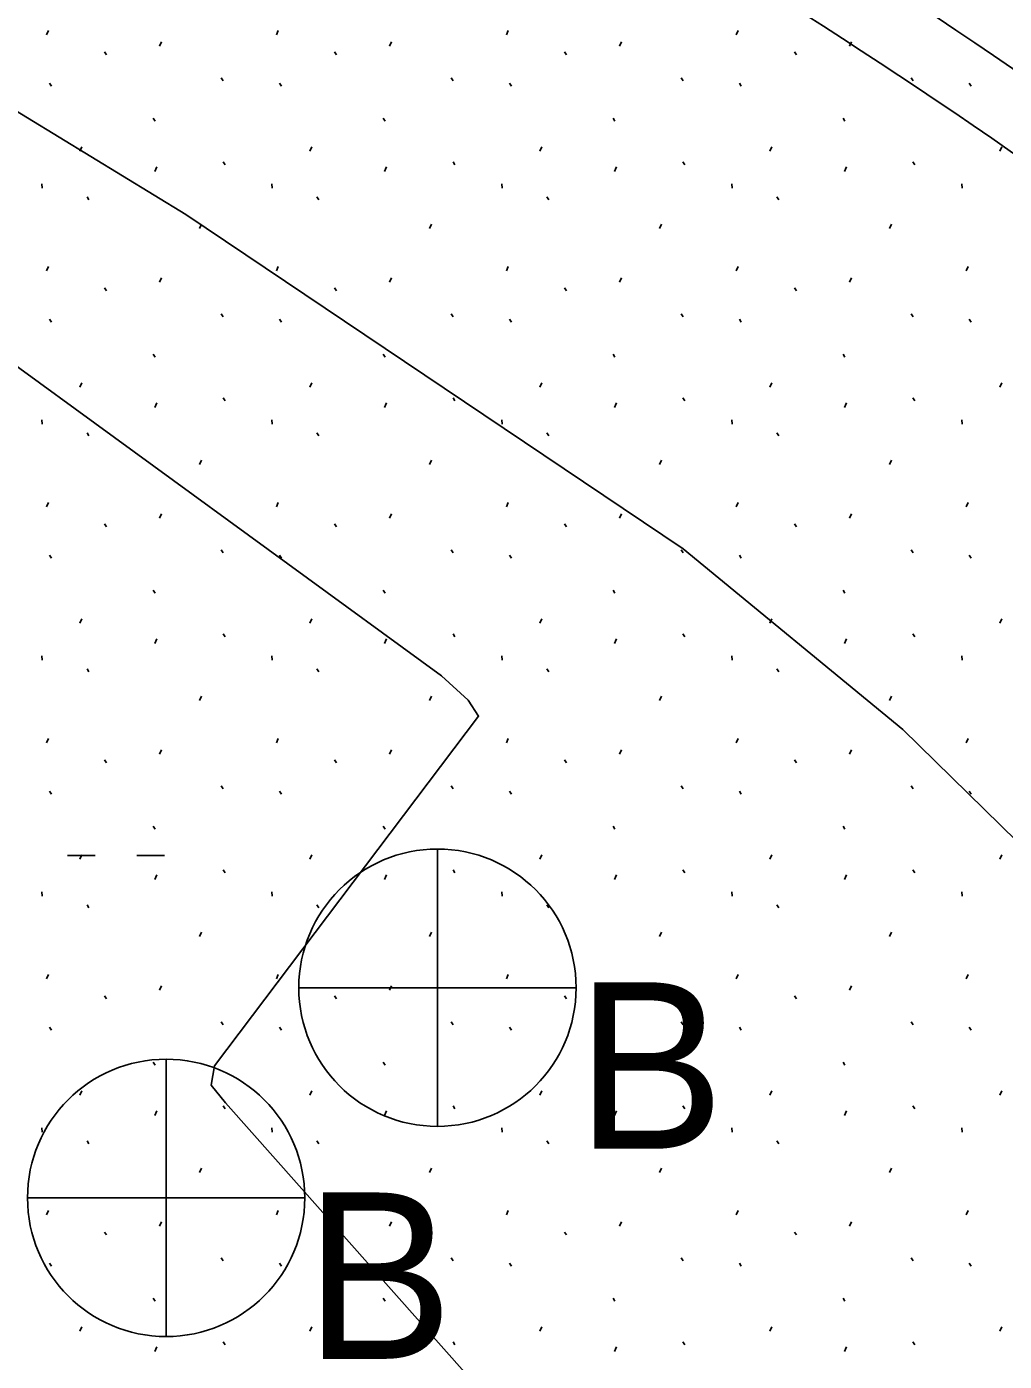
# Model space of a CAD drawing. Extents: x 419101 to 420177, y 4451541 to 4452254.
# Drawn here: x 420110.29 to 420117.34, y 4452016.89 to 4452026.51 of the extents above; entities that cross this region are included whole.
import ezdxf

# ---------------------------------------------------------------- set-up
doc = ezdxf.new("R2010")
doc.units = 0
doc.layers.add('3_HALİHAZIR', color=7, linetype='Continuous')
doc.layers.add('Level 61', color=7, linetype='Continuous')

msp = doc.modelspace()

# ---------------------------------------------------------------- linework, layer by layer
at = {"layer": '3_HALİHAZIR'}
for p, q in [((420113.2483, 4452020.5813), (420113.2483, 4452018.5813)), ((420110.58, 4452020.5343), (420110.78, 4452020.5343)), ((420111.08, 4452020.5343), (420111.28, 4452020.5343)), ((420112.2483, 4452019.5813), (420114.2483, 4452019.5813)), ((420111.2915, 4452019.0658), (420111.2915, 4452017.0657)), ((420110.2915, 4452018.0657), (420112.2915, 4452018.0658))]:
    msp.add_line(p, q, dxfattribs=at)
for points in [[(420139.4061, 4451987.3786), (420137.7878, 4451991.7468), (420136.7088, 4451994.3395), (420135.1826, 4451997.575), (420133.7237, 4452000.3492), (420131.5526, 4452003.9352), (420129.4054, 4452007.2812), (420127.735, 4452009.5526), (420125.6764, 4452012.063), (420123.5387, 4452014.4604), (420120.2518, 4452017.8715), (420116.6038, 4452021.4445), (420115.0193, 4452022.7463), (420111.4341, 4452025.1586), (420108.0055, 4452027.2511), (420106.2145, 4452028.2992), (420103.8467, 4452029.2746), (420098.9589, 4452030.8075), (420090.7589, 4452033.0795), (420078.4881, 4452036.1095)], [(420105.8338, 4452026.9081), (420108.8431, 4452025.0612), (420113.2785, 4452021.8295), (420113.4691, 4452021.6558), (420113.5443, 4452021.5392), (420111.6404, 4452019.0187), (420111.6156, 4452018.8782), (420111.7186, 4452018.7509), (420117.1257, 4452012.6585), (420121.6965, 4452007.6274), (420122.5022, 4452006.7326), (420123.3952, 4452005.5603), (420123.8681, 4452004.8219), (420124.11, 4452004.3014), (420124.4104, 4452003.3867), (420124.5672, 4452002.752), (420124.6623, 4452002.2192), (420124.6815, 4452001.7842), (420124.6713, 4452001.4354), (420124.5591, 4452000.4634), (420123.0434, 4451996.3211), (420118.9513, 4451986.0661)]]:
    msp.add_lwpolyline(points, dxfattribs=at)
for centre in [(420113.2483, 4452019.5813), (420111.2915, 4452018.0658)]:
    msp.add_circle(centre, 1, dxfattribs=at)
at = {"layer": 'Level 61'}
for p, q in [((420110.4279, 4452026.4527), (420110.4419, 4452026.4847)), ((420112.0865, 4452026.4527), (420112.1005, 4452026.4847)), ((420113.7451, 4452026.4527), (420113.7591, 4452026.4847)), ((420115.4037, 4452026.4527), (420115.4177, 4452026.4847)), ((420110.8469, 4452026.3295), (420110.8611, 4452026.3083)), ((420111.2445, 4452026.3711), (420111.2587, 4452026.4031)), ((420112.5055, 4452026.3295), (420112.5197, 4452026.3083)), ((420112.9031, 4452026.3711), (420112.9173, 4452026.4031)), ((420114.1641, 4452026.3295), (420114.1783, 4452026.3083)), ((420114.5617, 4452026.3711), (420114.5759, 4452026.4031)), ((420115.8227, 4452026.3295), (420115.8369, 4452026.3083)), ((420116.2203, 4452026.3711), (420116.2345, 4452026.4031)), ((420111.6885, 4452026.1437), (420111.7027, 4452026.1223)), ((420113.3471, 4452026.1437), (420113.3613, 4452026.1223)), ((420115.0057, 4452026.1437), (420115.0199, 4452026.1223)), ((420116.6643, 4452026.1437), (420116.6785, 4452026.1223)), ((420110.4497, 4452026.1053), (420110.4639, 4452026.0839)), ((420112.1083, 4452026.1053), (420112.1225, 4452026.0839)), ((420113.7669, 4452026.1053), (420113.7811, 4452026.0839)), ((420115.4255, 4452026.1053), (420115.4397, 4452026.0839)), ((420117.0841, 4452026.1053), (420117.0983, 4452026.0839)), ((420111.1973, 4452025.8531), (420111.2115, 4452025.8317)), ((420112.8559, 4452025.8531), (420112.8701, 4452025.8317)), ((420114.5145, 4452025.8531), (420114.5287, 4452025.8317)), ((420116.1731, 4452025.8531), (420116.1873, 4452025.8317)), ((420110.6691, 4452025.6145), (420110.6833, 4452025.6463)), ((420112.3277, 4452025.6145), (420112.3419, 4452025.6463)), ((420113.9863, 4452025.6145), (420114.0005, 4452025.6463)), ((420115.6449, 4452025.6145), (420115.6591, 4452025.6463)), ((420117.3035, 4452025.6145), (420117.3177, 4452025.6463)), ((420111.2089, 4452025.4687), (420111.2233, 4452025.5007)), ((420111.7019, 4452025.5377), (420111.7161, 4452025.5163)), ((420112.8675, 4452025.4687), (420112.8819, 4452025.5007)), ((420113.3605, 4452025.5377), (420113.3747, 4452025.5163)), ((420114.5261, 4452025.4687), (420114.5405, 4452025.5007)), ((420115.0191, 4452025.5377), (420115.0333, 4452025.5163)), ((420116.1847, 4452025.4687), (420116.1991, 4452025.5007)), ((420116.6777, 4452025.5377), (420116.6919, 4452025.5163)), ((420110.3949, 4452025.3795), (420110.3985, 4452025.3475)), ((420112.0535, 4452025.3795), (420112.0571, 4452025.3475)), ((420113.7121, 4452025.3795), (420113.7157, 4452025.3475)), ((420115.3707, 4452025.3795), (420115.3743, 4452025.3475)), ((420117.0293, 4452025.3795), (420117.0329, 4452025.3475)), ((420110.7209, 4452025.2855), (420110.7349, 4452025.2641)), ((420112.3795, 4452025.2855), (420112.3935, 4452025.2641)), ((420114.0381, 4452025.2855), (420114.0521, 4452025.2641)), ((420115.6967, 4452025.2855), (420115.7107, 4452025.2641)), ((420111.5321, 4452025.0567), (420111.5465, 4452025.0887)), ((420113.1907, 4452025.0567), (420113.2051, 4452025.0887)), ((420114.8493, 4452025.0567), (420114.8637, 4452025.0887)), ((420116.5079, 4452025.0567), (420116.5223, 4452025.0887)), ((420110.4279, 4452024.7507), (420110.4419, 4452024.7827)), ((420112.0865, 4452024.7507), (420112.1005, 4452024.7827)), ((420113.7451, 4452024.7507), (420113.7591, 4452024.7827)), ((420115.4037, 4452024.7507), (420115.4177, 4452024.7827)), ((420117.0623, 4452024.7507), (420117.0763, 4452024.7827)), ((420111.2445, 4452024.6691), (420111.2587, 4452024.7011)), ((420112.9031, 4452024.6691), (420112.9173, 4452024.7011)), ((420114.5617, 4452024.6691), (420114.5759, 4452024.7011)), ((420116.2203, 4452024.6691), (420116.2345, 4452024.7011)), ((420110.8469, 4452024.6275), (420110.8611, 4452024.6063)), ((420112.5055, 4452024.6275), (420112.5197, 4452024.6063)), ((420114.1641, 4452024.6275), (420114.1783, 4452024.6063)), ((420115.8227, 4452024.6275), (420115.8369, 4452024.6063)), ((420110.4497, 4452024.4033), (420110.4639, 4452024.3819)), ((420111.6885, 4452024.4417), (420111.7027, 4452024.4203)), ((420112.1083, 4452024.4033), (420112.1225, 4452024.3819)), ((420113.3471, 4452024.4417), (420113.3613, 4452024.4203)), ((420113.7669, 4452024.4033), (420113.7811, 4452024.3819)), ((420115.0057, 4452024.4417), (420115.0199, 4452024.4203)), ((420115.4255, 4452024.4033), (420115.4397, 4452024.3819)), ((420116.6643, 4452024.4417), (420116.6785, 4452024.4203)), ((420117.0841, 4452024.4033), (420117.0983, 4452024.3819)), ((420111.1973, 4452024.1511), (420111.2115, 4452024.1297)), ((420112.8559, 4452024.1511), (420112.8701, 4452024.1297)), ((420114.5145, 4452024.1511), (420114.5287, 4452024.1297)), ((420116.1731, 4452024.1511), (420116.1873, 4452024.1297)), ((420110.6691, 4452023.9125), (420110.6833, 4452023.9443)), ((420112.3277, 4452023.9125), (420112.3419, 4452023.9443)), ((420113.9863, 4452023.9125), (420114.0005, 4452023.9443)), ((420115.6449, 4452023.9125), (420115.6591, 4452023.9443)), ((420117.3035, 4452023.9125), (420117.3177, 4452023.9443)), ((420111.7019, 4452023.8357), (420111.7161, 4452023.8143)), ((420113.3605, 4452023.8357), (420113.3747, 4452023.8143)), ((420115.0191, 4452023.8357), (420115.0333, 4452023.8143)), ((420116.6777, 4452023.8357), (420116.6919, 4452023.8143)), ((420111.2089, 4452023.7667), (420111.2233, 4452023.7987)), ((420112.8675, 4452023.7667), (420112.8819, 4452023.7987)), ((420114.5261, 4452023.7667), (420114.5405, 4452023.7987)), ((420116.1847, 4452023.7667), (420116.1991, 4452023.7987)), ((420110.3949, 4452023.6775), (420110.3985, 4452023.6455)), ((420112.0535, 4452023.6775), (420112.0571, 4452023.6455)), ((420113.7121, 4452023.6775), (420113.7157, 4452023.6455)), ((420115.3707, 4452023.6775), (420115.3743, 4452023.6455)), ((420117.0293, 4452023.6775), (420117.0329, 4452023.6455)), ((420110.7209, 4452023.5835), (420110.7349, 4452023.5621)), ((420112.3795, 4452023.5835), (420112.3935, 4452023.5621)), ((420114.0381, 4452023.5835), (420114.0521, 4452023.5621)), ((420115.6967, 4452023.5835), (420115.7107, 4452023.5621)), ((420111.5321, 4452023.3547), (420111.5465, 4452023.3867)), ((420113.1907, 4452023.3547), (420113.2051, 4452023.3867)), ((420114.8493, 4452023.3547), (420114.8637, 4452023.3867)), ((420116.5079, 4452023.3547), (420116.5223, 4452023.3867)), ((420110.4279, 4452023.0487), (420110.4419, 4452023.0807)), ((420112.0865, 4452023.0487), (420112.1005, 4452023.0807)), ((420113.7451, 4452023.0487), (420113.7591, 4452023.0807)), ((420115.4037, 4452023.0487), (420115.4177, 4452023.0807)), ((420117.0623, 4452023.0487), (420117.0763, 4452023.0807)), ((420111.2445, 4452022.9671), (420111.2587, 4452022.9991)), ((420112.9031, 4452022.9671), (420112.9173, 4452022.9991)), ((420114.5617, 4452022.9671), (420114.5759, 4452022.9991)), ((420116.2203, 4452022.9671), (420116.2345, 4452022.9991)), ((420110.8469, 4452022.9255), (420110.8611, 4452022.9043)), ((420112.5055, 4452022.9255), (420112.5197, 4452022.9043)), ((420114.1641, 4452022.9255), (420114.1783, 4452022.9043)), ((420115.8227, 4452022.9255), (420115.8369, 4452022.9043)), ((420110.4497, 4452022.7013), (420110.4639, 4452022.6799)), ((420111.6885, 4452022.7397), (420111.7027, 4452022.7183)), ((420112.1083, 4452022.7013), (420112.1225, 4452022.6799)), ((420113.3471, 4452022.7397), (420113.3613, 4452022.7183)), ((420113.7669, 4452022.7013), (420113.7811, 4452022.6799)), ((420115.0057, 4452022.7397), (420115.0199, 4452022.7183)), ((420115.4255, 4452022.7013), (420115.4397, 4452022.6799)), ((420116.6643, 4452022.7397), (420116.6785, 4452022.7183)), ((420117.0841, 4452022.7013), (420117.0983, 4452022.6799)), ((420111.1973, 4452022.4491), (420111.2115, 4452022.4277)), ((420112.8559, 4452022.4491), (420112.8701, 4452022.4277)), ((420114.5145, 4452022.4491), (420114.5287, 4452022.4277)), ((420116.1731, 4452022.4491), (420116.1873, 4452022.4277)), ((420110.6691, 4452022.2105), (420110.6833, 4452022.2423)), ((420112.3277, 4452022.2105), (420112.3419, 4452022.2423)), ((420113.9863, 4452022.2105), (420114.0005, 4452022.2423)), ((420115.6449, 4452022.2105), (420115.6591, 4452022.2423)), ((420117.3035, 4452022.2105), (420117.3177, 4452022.2423)), ((420111.2089, 4452022.0647), (420111.2233, 4452022.0967)), ((420111.7019, 4452022.1337), (420111.7161, 4452022.1123)), ((420112.8675, 4452022.0647), (420112.8819, 4452022.0967)), ((420113.3605, 4452022.1337), (420113.3747, 4452022.1123)), ((420114.5261, 4452022.0647), (420114.5405, 4452022.0967)), ((420115.0191, 4452022.1337), (420115.0333, 4452022.1123)), ((420116.1847, 4452022.0647), (420116.1991, 4452022.0967)), ((420116.6777, 4452022.1337), (420116.6919, 4452022.1123)), ((420110.3949, 4452021.9755), (420110.3985, 4452021.9435)), ((420112.0535, 4452021.9755), (420112.0571, 4452021.9435)), ((420113.7121, 4452021.9755), (420113.7157, 4452021.9435)), ((420115.3707, 4452021.9755), (420115.3743, 4452021.9435)), ((420117.0293, 4452021.9755), (420117.0329, 4452021.9435)), ((420110.7209, 4452021.8815), (420110.7349, 4452021.8601)), ((420112.3795, 4452021.8815), (420112.3935, 4452021.8601)), ((420114.0381, 4452021.8815), (420114.0521, 4452021.8601)), ((420115.6967, 4452021.8815), (420115.7107, 4452021.8601)), ((420111.5321, 4452021.6527), (420111.5465, 4452021.6847)), ((420113.1907, 4452021.6527), (420113.2051, 4452021.6847)), ((420114.8493, 4452021.6527), (420114.8637, 4452021.6847)), ((420116.5079, 4452021.6527), (420116.5223, 4452021.6847)), ((420110.4279, 4452021.3467), (420110.4419, 4452021.3787)), ((420112.0865, 4452021.3467), (420112.1005, 4452021.3787)), ((420113.7451, 4452021.3467), (420113.7591, 4452021.3787)), ((420115.4037, 4452021.3467), (420115.4177, 4452021.3787)), ((420117.0623, 4452021.3467), (420117.0763, 4452021.3787)), ((420110.8469, 4452021.2235), (420110.8611, 4452021.2023)), ((420111.2445, 4452021.2651), (420111.2587, 4452021.2971)), ((420112.5055, 4452021.2235), (420112.5197, 4452021.2023)), ((420112.9031, 4452021.2651), (420112.9173, 4452021.2971)), ((420114.1641, 4452021.2235), (420114.1783, 4452021.2023)), ((420114.5617, 4452021.2651), (420114.5759, 4452021.2971)), ((420115.8227, 4452021.2235), (420115.8369, 4452021.2023)), ((420116.2203, 4452021.2651), (420116.2345, 4452021.2971)), ((420111.6885, 4452021.0377), (420111.7027, 4452021.0163)), ((420113.3471, 4452021.0377), (420113.3613, 4452021.0163)), ((420115.0057, 4452021.0377), (420115.0199, 4452021.0163)), ((420116.6643, 4452021.0377), (420116.6785, 4452021.0163)), ((420110.4497, 4452020.9993), (420110.4639, 4452020.9779)), ((420112.1083, 4452020.9993), (420112.1225, 4452020.9779)), ((420113.7669, 4452020.9993), (420113.7811, 4452020.9779)), ((420115.4255, 4452020.9993), (420115.4397, 4452020.9779)), ((420117.0841, 4452020.9993), (420117.0983, 4452020.9779)), ((420111.1973, 4452020.7471), (420111.2115, 4452020.7257)), ((420112.8559, 4452020.7471), (420112.8701, 4452020.7257)), ((420114.5145, 4452020.7471), (420114.5287, 4452020.7257)), ((420116.1731, 4452020.7471), (420116.1873, 4452020.7257)), ((420110.6691, 4452020.5085), (420110.6833, 4452020.5403)), ((420112.3277, 4452020.5085), (420112.3419, 4452020.5403)), ((420113.9863, 4452020.5085), (420114.0005, 4452020.5403)), ((420115.6449, 4452020.5085), (420115.6591, 4452020.5403)), ((420117.3035, 4452020.5085), (420117.3177, 4452020.5403)), ((420111.2089, 4452020.3627), (420111.2233, 4452020.3947)), ((420111.7019, 4452020.4317), (420111.7161, 4452020.4103)), ((420112.8675, 4452020.3627), (420112.8819, 4452020.3947)), ((420113.3605, 4452020.4317), (420113.3747, 4452020.4103)), ((420114.5261, 4452020.3627), (420114.5405, 4452020.3947)), ((420115.0191, 4452020.4317), (420115.0333, 4452020.4103)), ((420116.1847, 4452020.3627), (420116.1991, 4452020.3947)), ((420116.6777, 4452020.4317), (420116.6919, 4452020.4103)), ((420110.3949, 4452020.2735), (420110.3985, 4452020.2415)), ((420112.0535, 4452020.2735), (420112.0571, 4452020.2415)), ((420113.7121, 4452020.2735), (420113.7157, 4452020.2415)), ((420115.3707, 4452020.2735), (420115.3743, 4452020.2415)), ((420117.0293, 4452020.2735), (420117.0329, 4452020.2415)), ((420110.7209, 4452020.1795), (420110.7349, 4452020.1581)), ((420112.3795, 4452020.1795), (420112.3935, 4452020.1581)), ((420114.0381, 4452020.1795), (420114.0521, 4452020.1581)), ((420115.6967, 4452020.1795), (420115.7107, 4452020.1581)), ((420111.5321, 4452019.9507), (420111.5465, 4452019.9827)), ((420113.1907, 4452019.9507), (420113.2051, 4452019.9827)), ((420114.8493, 4452019.9507), (420114.8637, 4452019.9827)), ((420116.5079, 4452019.9507), (420116.5223, 4452019.9827)), ((420110.4279, 4452019.6447), (420110.4419, 4452019.6767)), ((420112.0865, 4452019.6447), (420112.1005, 4452019.6767)), ((420113.7451, 4452019.6447), (420113.7591, 4452019.6767)), ((420115.4037, 4452019.6447), (420115.4177, 4452019.6767)), ((420117.0623, 4452019.6447), (420117.0763, 4452019.6767)), ((420111.2445, 4452019.5631), (420111.2587, 4452019.5951)), ((420112.9031, 4452019.5631), (420112.9173, 4452019.5951)), ((420114.5617, 4452019.5631), (420114.5759, 4452019.5951)), ((420116.2203, 4452019.5631), (420116.2345, 4452019.5951)), ((420110.8469, 4452019.5215), (420110.8611, 4452019.5003)), ((420112.5055, 4452019.5215), (420112.5197, 4452019.5003)), ((420114.1641, 4452019.5215), (420114.1783, 4452019.5003)), ((420115.8227, 4452019.5215), (420115.8369, 4452019.5003)), ((420110.4497, 4452019.2973), (420110.4639, 4452019.2759)), ((420111.6885, 4452019.3357), (420111.7027, 4452019.3143)), ((420112.1083, 4452019.2973), (420112.1225, 4452019.2759)), ((420113.3471, 4452019.3357), (420113.3613, 4452019.3143)), ((420113.7669, 4452019.2973), (420113.7811, 4452019.2759)), ((420115.0057, 4452019.3357), (420115.0199, 4452019.3143)), ((420115.4255, 4452019.2973), (420115.4397, 4452019.2759)), ((420116.6643, 4452019.3357), (420116.6785, 4452019.3143)), ((420117.0841, 4452019.2973), (420117.0983, 4452019.2759)), ((420111.1973, 4452019.0451), (420111.2115, 4452019.0237)), ((420112.8559, 4452019.0451), (420112.8701, 4452019.0237)), ((420114.5145, 4452019.0451), (420114.5287, 4452019.0237)), ((420116.1731, 4452019.0451), (420116.1873, 4452019.0237)), ((420110.6691, 4452018.8065), (420110.6833, 4452018.8383)), ((420112.3277, 4452018.8065), (420112.3419, 4452018.8383)), ((420113.9863, 4452018.8065), (420114.0005, 4452018.8383)), ((420115.6449, 4452018.8065), (420115.6591, 4452018.8383)), ((420117.3035, 4452018.8065), (420117.3177, 4452018.8383)), ((420111.7019, 4452018.7297), (420111.7161, 4452018.7083)), ((420113.3605, 4452018.7297), (420113.3747, 4452018.7083)), ((420115.0191, 4452018.7297), (420115.0333, 4452018.7083)), ((420116.6777, 4452018.7297), (420116.6919, 4452018.7083)), ((420111.2089, 4452018.6607), (420111.2233, 4452018.6927)), ((420112.8675, 4452018.6607), (420112.8819, 4452018.6927)), ((420114.5261, 4452018.6607), (420114.5405, 4452018.6927)), ((420116.1847, 4452018.6607), (420116.1991, 4452018.6927)), ((420110.3949, 4452018.5715), (420110.3985, 4452018.5395)), ((420112.0535, 4452018.5715), (420112.0571, 4452018.5395)), ((420113.7121, 4452018.5715), (420113.7157, 4452018.5395)), ((420115.3707, 4452018.5715), (420115.3743, 4452018.5395)), ((420117.0293, 4452018.5715), (420117.0329, 4452018.5395)), ((420110.7209, 4452018.4775), (420110.7349, 4452018.4561)), ((420112.3795, 4452018.4775), (420112.3935, 4452018.4561)), ((420114.0381, 4452018.4775), (420114.0521, 4452018.4561)), ((420115.6967, 4452018.4775), (420115.7107, 4452018.4561)), ((420111.5321, 4452018.2487), (420111.5465, 4452018.2807)), ((420113.1907, 4452018.2487), (420113.2051, 4452018.2807)), ((420114.8493, 4452018.2487), (420114.8637, 4452018.2807)), ((420116.5079, 4452018.2487), (420116.5223, 4452018.2807)), ((420110.4279, 4452017.9427), (420110.4419, 4452017.9747)), ((420112.0865, 4452017.9427), (420112.1005, 4452017.9747)), ((420113.7451, 4452017.9427), (420113.7591, 4452017.9747)), ((420115.4037, 4452017.9427), (420115.4177, 4452017.9747)), ((420117.0623, 4452017.9427), (420117.0763, 4452017.9747)), ((420111.2445, 4452017.8611), (420111.2587, 4452017.8931)), ((420112.9031, 4452017.8611), (420112.9173, 4452017.8931)), ((420114.5617, 4452017.8611), (420114.5759, 4452017.8931)), ((420116.2203, 4452017.8611), (420116.2345, 4452017.8931)), ((420110.8469, 4452017.8195), (420110.8611, 4452017.7983)), ((420112.5055, 4452017.8195), (420112.5197, 4452017.7983)), ((420114.1641, 4452017.8195), (420114.1783, 4452017.7983)), ((420115.8227, 4452017.8195), (420115.8369, 4452017.7983)), ((420110.4497, 4452017.5953), (420110.4639, 4452017.5739)), ((420111.6885, 4452017.6337), (420111.7027, 4452017.6123)), ((420112.1083, 4452017.5953), (420112.1225, 4452017.5739)), ((420113.3471, 4452017.6337), (420113.3613, 4452017.6123)), ((420113.7669, 4452017.5953), (420113.7811, 4452017.5739)), ((420115.0057, 4452017.6337), (420115.0199, 4452017.6123)), ((420115.4255, 4452017.5953), (420115.4397, 4452017.5739)), ((420116.6643, 4452017.6337), (420116.6785, 4452017.6123)), ((420117.0841, 4452017.5953), (420117.0983, 4452017.5739)), ((420111.1973, 4452017.3431), (420111.2115, 4452017.3217)), ((420112.8559, 4452017.3431), (420112.8701, 4452017.3217)), ((420114.5145, 4452017.3431), (420114.5287, 4452017.3217)), ((420116.1731, 4452017.3431), (420116.1873, 4452017.3217)), ((420110.6691, 4452017.1045), (420110.6833, 4452017.1363)), ((420112.3277, 4452017.1045), (420112.3419, 4452017.1363)), ((420113.9863, 4452017.1045), (420114.0005, 4452017.1363)), ((420115.6449, 4452017.1045), (420115.6591, 4452017.1363)), ((420117.3035, 4452017.1045), (420117.3177, 4452017.1363)), ((420111.2089, 4452016.9587), (420111.2233, 4452016.9907)), ((420111.7019, 4452017.0277), (420111.7161, 4452017.0063)), ((420112.8675, 4452016.9587), (420112.8819, 4452016.9907)), ((420113.3605, 4452017.0277), (420113.3747, 4452017.0063)), ((420114.5261, 4452016.9587), (420114.5405, 4452016.9907)), ((420115.0191, 4452017.0277), (420115.0333, 4452017.0063)), ((420116.1847, 4452016.9587), (420116.1991, 4452016.9907)), ((420116.6777, 4452017.0277), (420116.6919, 4452017.0063))]:
    msp.add_line(p, q, dxfattribs=at)
for radius in [47.001, 46.501]:
    msp.add_arc((420090.8751, 4451987.4068), radius, 41.45686, 67.05083, dxfattribs=at)

# ---------------------------------------------------------------- texts
at = {"layer": '3_HALİHAZIR'}
for p in [(420114.2483, 4452018.42), (420112.2915, 4452016.9045)]:
    msp.add_text('B', height=1.2, dxfattribs=at).set_placement(p)

doc.saveas('drawing.dxf')
